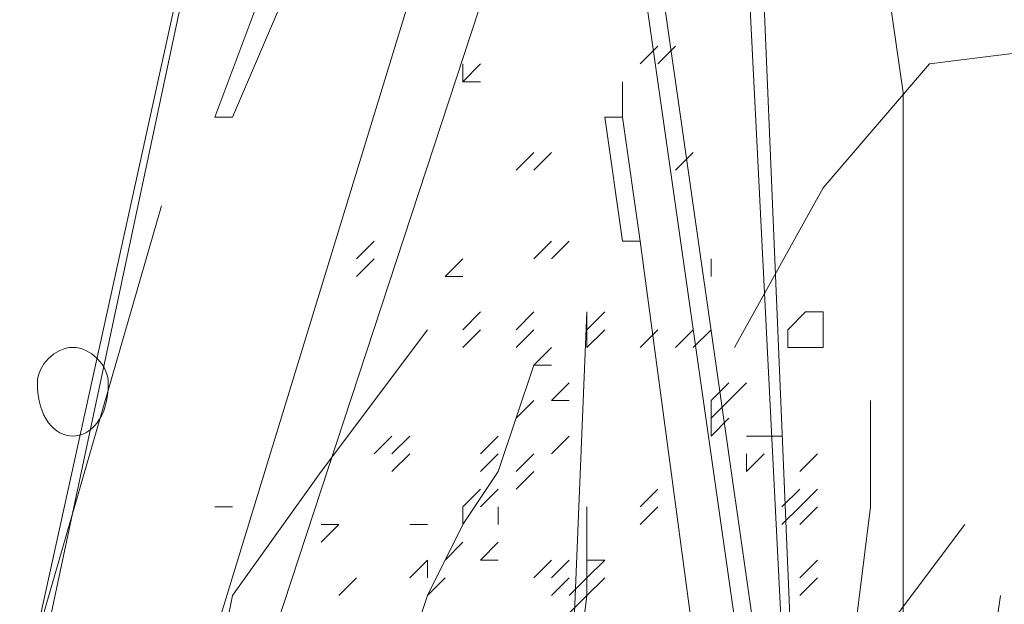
# Model space of a CAD drawing. Header units: millimetres. Extents: x 14400 to 93787, y -21104 to 39413.
# Tile 318 of 328: x 63034.65 to 63043.84, y 19728.54 to 19734. Entities that reach past the tile are written whole.
import ezdxf

# ---------------------------------------------------------------- set-up
doc = ezdxf.new("R2010")
doc.units = ezdxf.units.MM
doc.layers.add('_MODUS - zielen', color=66, linetype='Continuous', lineweight=9)

msp = doc.modelspace()

# ---------------------------------------------------------------- linework, layer by layer
at = {"layer": '_MODUS - zielen', "transparency": 33554687}
for p, q in [((63042.89556, 19733.32197), (63041.13684, 19745.49684)), ((63042.89556, 19727.60482), (63042.89556, 19733.32197))]:
    msp.add_line(p, q, dxfattribs=at)
for points in [[(63037.79412, 19741.86016), (63032.66475, 19718.52981), (63032.66475, 19718.52981)], [(63037.79412, 19741.86016), (63032.83022, 19718.52981), (63032.83022, 19718.52981)], [(63041.10339, 19740.70192), (63033.823, 19718.52981), (63033.823, 19718.52981)], [(63041.10339, 19740.70192), (63033.823, 19718.52981), (63033.823, 19718.52981)], [(63041.26885, 19738.0545), (63042.26163, 19718.36435), (63041.43432, 19738.0545)], [(63040.44153, 19734.57977), (63042.75802, 19718.36435), (63042.75802, 19718.36435)], [(63040.607, 19734.57977), (63042.92349, 19718.36435), (63042.92349, 19718.36435)], [(63037.13227, 19734.24884), (63036.9668, 19734.4143), (63036.47041, 19733.0906), (63036.63588, 19733.0906)], [(63037.13227, 19734.24884), (63036.63588, 19733.0906), (63036.63588, 19733.0906)], [(63040.44153, 19733.58699), (63040.607, 19733.75245), (63040.607, 19733.75245)], [(63040.44153, 19733.58699), (63040.607, 19733.75245), (63040.607, 19733.75245)], [(63040.607, 19733.58699), (63040.77246, 19733.75245), (63040.77246, 19733.75245)], [(63045.78985, 19732.59421), (63046.12078, 19733.58699), (63044.46614, 19733.75245), (63043.14244, 19733.58699), (63042.14966, 19732.42874), (63041.32234, 19730.93957)], [(63038.7869, 19733.42152), (63038.7869, 19733.58699), (63038.7869, 19733.58699)], [(63038.7869, 19733.42152), (63038.95236, 19733.58699), (63038.95236, 19733.58699)], [(63038.7869, 19733.42152), (63038.95236, 19733.42152), (63038.95236, 19733.42152)], [(63038.7869, 19733.42152), (63038.95236, 19733.42152), (63038.95236, 19733.42152)], [(63040.27607, 19733.42152), (63040.27607, 19733.0906), (63040.27607, 19733.0906)], [(63040.27607, 19733.0906), (63040.11061, 19733.0906), (63040.27607, 19731.93235), (63040.44153, 19731.93235)], [(63040.27607, 19733.0906), (63040.44153, 19731.93235), (63040.44153, 19731.93235)], [(63039.28329, 19732.59421), (63039.44875, 19732.75967), (63039.44875, 19732.75967)], [(63039.28329, 19732.59421), (63039.44875, 19732.75967), (63039.44875, 19732.75967)], [(63039.44875, 19732.59421), (63039.61422, 19732.75967), (63039.61422, 19732.75967)], [(63040.77246, 19732.59421), (63040.93793, 19732.75967), (63040.93793, 19732.75967)], [(63037.79412, 19731.76689), (63037.95958, 19731.93235), (63037.95958, 19731.93235)], [(63037.79412, 19731.76689), (63037.95958, 19731.93235), (63037.95958, 19731.93235)], [(63037.79412, 19731.76689), (63037.95958, 19731.93235), (63037.95958, 19731.93235)], [(63037.79412, 19731.76689), (63037.95958, 19731.93235), (63037.95958, 19731.93235)], [(63039.44875, 19731.76689), (63039.61422, 19731.93235), (63039.61422, 19731.93235)], [(63039.44875, 19731.76689), (63039.61422, 19731.93235), (63039.61422, 19731.93235)], [(63039.61422, 19731.76689), (63039.77968, 19731.93235), (63039.77968, 19731.93235)], [(63037.79412, 19731.60143), (63037.95958, 19731.76689), (63037.95958, 19731.76689)], [(63038.62144, 19731.60143), (63038.7869, 19731.76689), (63038.7869, 19731.76689)], [(63038.62144, 19731.60143), (63038.7869, 19731.76689), (63038.7869, 19731.76689)], [(63041.10339, 19731.60143), (63041.10339, 19731.76689), (63041.10339, 19731.76689)], [(63038.62144, 19731.60143), (63038.7869, 19731.60143), (63038.7869, 19731.60143)], [(63038.7869, 19731.10504), (63038.95236, 19731.2705), (63038.95236, 19731.2705)], [(63039.28329, 19731.10504), (63039.44875, 19731.2705), (63039.44875, 19731.2705)], [(63039.28329, 19731.10504), (63039.44875, 19731.2705), (63039.44875, 19731.2705)], [(63039.44875, 19719.19167), (63039.94514, 19731.2705), (63039.94514, 19731.2705)], [(63039.94514, 19731.10504), (63039.94514, 19731.2705), (63039.94514, 19731.2705)], [(63039.94514, 19731.10504), (63040.11061, 19731.2705), (63040.11061, 19731.2705)], [(63039.94514, 19731.10504), (63039.94514, 19731.2705), (63039.94514, 19731.2705)], [(63039.94514, 19731.10504), (63039.94514, 19731.2705), (63039.94514, 19731.2705)], [(63039.94514, 19731.10504), (63039.94514, 19731.2705), (63039.94514, 19731.2705)], [(63039.94514, 19731.10504), (63040.11061, 19731.2705), (63040.11061, 19731.2705)], [(63039.94514, 19731.10504), (63039.94514, 19731.2705), (63039.94514, 19731.2705)], [(63035.1467, 19725.14835), (63036.13948, 19726.47206), (63036.47041, 19727.79577), (63036.63588, 19728.62308), (63037.46319, 19729.78133), (63038.45597, 19731.10504)], [(63038.7869, 19730.93957), (63038.95236, 19731.10504), (63038.95236, 19731.10504)], [(63039.28329, 19730.93957), (63039.44875, 19731.10504), (63039.44875, 19731.10504)], [(63039.94514, 19730.93957), (63040.11061, 19731.10504), (63040.11061, 19731.10504)], [(63039.94514, 19730.93957), (63039.94514, 19731.10504), (63039.94514, 19731.10504)], [(63039.94514, 19730.93957), (63039.94514, 19731.10504), (63039.94514, 19731.10504)], [(63039.94514, 19730.93957), (63039.94514, 19731.10504), (63039.94514, 19731.10504)], [(63039.94514, 19730.93957), (63039.94514, 19731.10504), (63039.94514, 19731.10504)], [(63039.94514, 19730.93957), (63039.94514, 19731.10504), (63039.94514, 19731.10504)], [(63040.44153, 19730.93957), (63040.607, 19731.10504), (63040.607, 19731.10504)], [(63040.77246, 19730.93957), (63040.93793, 19731.10504), (63040.93793, 19731.10504)], [(63040.77246, 19730.93957), (63040.93793, 19731.10504), (63040.93793, 19731.10504)], [(63040.77246, 19730.93957), (63040.93793, 19731.10504), (63040.93793, 19731.10504)], [(63040.77246, 19730.93957), (63040.93793, 19731.10504), (63040.93793, 19731.10504)], [(63040.77246, 19730.93957), (63040.93793, 19731.10504), (63040.93793, 19731.10504)], [(63040.77246, 19730.93957), (63040.93793, 19731.10504), (63040.93793, 19731.10504)], [(63040.93793, 19730.93957), (63041.10339, 19731.10504), (63041.10339, 19731.10504)], [(63040.93793, 19730.93957), (63041.10339, 19731.10504), (63041.10339, 19731.10504)], [(63040.93793, 19730.93957), (63041.10339, 19731.10504), (63041.10339, 19731.10504)], [(63039.44875, 19730.77411), (63039.61422, 19730.93957), (63039.61422, 19730.93957)], [(63037.46319, 19718.52981), (63037.29773, 19719.35713), (63037.95958, 19719.85352), (63037.62866, 19721.01176), (63037.95958, 19721.50815), (63037.29773, 19722.17001), (63037.79412, 19722.83186), (63037.62866, 19723.65918), (63037.62866, 19724.32103), (63037.62866, 19725.14835), (63037.79412, 19725.97567), (63038.12505, 19726.63752), (63038.12505, 19726.80299), (63038.12505, 19727.46484), (63038.29051, 19728.12669), (63038.45597, 19728.62308), (63038.7869, 19729.28494), (63039.11783, 19729.78133), (63039.44875, 19730.77411)], [(63039.44875, 19730.77411), (63039.61422, 19730.77411), (63039.61422, 19730.77411)], [(63039.44875, 19730.77411), (63039.61422, 19730.77411), (63039.61422, 19730.77411)], [(63039.61422, 19730.44318), (63039.77968, 19730.60864), (63039.77968, 19730.60864)], [(63041.10339, 19730.44318), (63041.26885, 19730.60864), (63041.26885, 19730.60864)], [(63041.10339, 19730.44318), (63041.26885, 19730.60864), (63041.26885, 19730.60864)], [(63041.10339, 19730.44318), (63041.26885, 19730.60864), (63041.26885, 19730.60864)], [(63041.10339, 19730.44318), (63041.26885, 19730.60864), (63041.26885, 19730.60864)], [(63041.26885, 19730.44318), (63041.43432, 19730.60864), (63041.43432, 19730.60864)], [(63041.26885, 19730.44318), (63041.43432, 19730.60864), (63041.43432, 19730.60864)], [(63041.26885, 19730.44318), (63041.43432, 19730.60864), (63041.43432, 19730.60864)], [(63039.28329, 19730.27772), (63039.44875, 19730.44318), (63039.44875, 19730.44318)], [(63039.28329, 19730.27772), (63039.44875, 19730.44318), (63039.44875, 19730.44318)], [(63039.61422, 19730.44318), (63039.77968, 19730.44318), (63039.77968, 19730.44318)], [(63040.93793, 19719.19167), (63041.10339, 19721.34269), (63041.43432, 19723.32825), (63041.93071, 19724.81742), (63041.93071, 19725.97567), (63042.26163, 19727.29938), (63042.4271, 19728.12669), (63042.59256, 19729.4504), (63042.59256, 19730.44318)], [(63041.10339, 19730.27772), (63041.10339, 19730.44318), (63041.10339, 19730.44318)], [(63041.10339, 19730.27772), (63041.26885, 19730.44318), (63041.26885, 19730.44318)], [(63041.10339, 19730.27772), (63041.10339, 19730.44318), (63041.10339, 19730.44318)], [(63041.10339, 19730.11225), (63041.26885, 19730.27772), (63041.26885, 19730.27772)], [(63041.10339, 19730.11225), (63041.10339, 19730.27772), (63041.10339, 19730.27772)], [(63037.95958, 19729.94679), (63038.12505, 19730.11225), (63038.12505, 19730.11225)], [(63037.95958, 19729.94679), (63038.12505, 19730.11225), (63038.12505, 19730.11225)], [(63038.12505, 19729.94679), (63038.29051, 19730.11225), (63038.29051, 19730.11225)], [(63038.12505, 19729.94679), (63038.29051, 19730.11225), (63038.29051, 19730.11225)], [(63038.95236, 19729.94679), (63039.11783, 19730.11225), (63039.11783, 19730.11225)], [(63039.61422, 19729.94679), (63039.77968, 19730.11225), (63039.77968, 19730.11225)], [(63041.43432, 19730.11225), (63041.59978, 19730.11225), (63041.59978, 19730.11225)], [(63041.43432, 19730.11225), (63041.59978, 19730.11225), (63041.59978, 19730.11225)], [(63041.59978, 19730.11225), (63041.76524, 19730.11225), (63041.76524, 19730.11225)], [(63038.12505, 19729.78133), (63038.29051, 19729.94679), (63038.29051, 19729.94679)], [(63038.95236, 19729.78133), (63039.11783, 19729.94679), (63039.11783, 19729.94679)], [(63039.28329, 19729.78133), (63039.44875, 19729.94679), (63039.44875, 19729.94679)], [(63041.43432, 19729.78133), (63041.43432, 19729.94679), (63041.43432, 19729.94679)], [(63041.43432, 19729.78133), (63041.59978, 19729.94679), (63041.59978, 19729.94679)], [(63041.43432, 19729.78133), (63041.43432, 19729.94679), (63041.43432, 19729.94679)], [(63041.43432, 19729.78133), (63041.43432, 19729.94679), (63041.43432, 19729.94679)], [(63041.93071, 19729.78133), (63042.09617, 19729.94679), (63042.09617, 19729.94679)], [(63039.28329, 19729.61586), (63039.44875, 19729.78133), (63039.44875, 19729.78133)], [(63038.7869, 19729.4504), (63038.95236, 19729.61586), (63038.95236, 19729.61586)], [(63038.7869, 19729.4504), (63038.95236, 19729.61586), (63038.95236, 19729.61586)], [(63038.95236, 19729.4504), (63039.11783, 19729.61586), (63039.11783, 19729.61586)], [(63040.44153, 19729.4504), (63040.607, 19729.61586), (63040.607, 19729.61586)], [(63041.76524, 19729.4504), (63041.93071, 19729.61586), (63041.93071, 19729.61586)], [(63041.76524, 19729.4504), (63041.93071, 19729.61586), (63041.93071, 19729.61586)], [(63041.76524, 19729.4504), (63041.93071, 19729.61586), (63041.93071, 19729.61586)], [(63041.93071, 19729.4504), (63042.09617, 19729.61586), (63042.09617, 19729.61586)], [(63036.63588, 19729.4504), (63036.47041, 19729.4504), (63036.47041, 19729.4504)], [(63038.12505, 19718.36435), (63038.45597, 19720.51537), (63038.7869, 19722.50094), (63039.28329, 19723.99011), (63039.28329, 19725.14835), (63039.61422, 19726.47206), (63039.77968, 19727.29938), (63039.94514, 19728.62308), (63039.94514, 19729.4504)], [(63038.7869, 19729.28494), (63038.7869, 19729.4504), (63038.7869, 19729.4504)], [(63039.11783, 19729.28494), (63039.11783, 19729.4504), (63039.11783, 19729.4504)], [(63040.44153, 19729.28494), (63040.607, 19729.4504), (63040.607, 19729.4504)], [(63040.44153, 19729.28494), (63040.607, 19729.4504), (63040.607, 19729.4504)], [(63041.76524, 19729.28494), (63041.93071, 19729.4504), (63041.93071, 19729.4504)], [(63041.76524, 19729.28494), (63041.93071, 19729.4504), (63041.93071, 19729.4504)], [(63041.76524, 19729.28494), (63041.93071, 19729.4504), (63041.93071, 19729.4504)], [(63041.76524, 19729.28494), (63041.93071, 19729.4504), (63041.93071, 19729.4504)], [(63041.76524, 19729.28494), (63041.93071, 19729.4504), (63041.93071, 19729.4504)], [(63041.93071, 19729.28494), (63042.09617, 19729.4504), (63042.09617, 19729.4504)], [(63041.93071, 19729.28494), (63042.09617, 19729.4504), (63042.09617, 19729.4504)], [(63037.46319, 19729.11947), (63037.62866, 19729.28494), (63037.62866, 19729.28494)], [(63037.46319, 19729.28494), (63037.62866, 19729.28494), (63037.62866, 19729.28494)], [(63037.46319, 19729.11947), (63037.62866, 19729.28494), (63037.62866, 19729.28494)], [(63038.45597, 19729.28494), (63038.29051, 19729.28494), (63038.29051, 19729.28494)], [(63043.47336, 19729.28494), (63042.48058, 19727.96123), (63041.65327, 19726.63752)], [(63038.62144, 19728.95401), (63038.7869, 19729.11947), (63038.7869, 19729.11947)], [(63038.95236, 19728.95401), (63039.11783, 19729.11947), (63039.11783, 19729.11947)], [(63038.29051, 19728.78855), (63038.45597, 19728.95401), (63038.45597, 19728.95401)], [(63038.29051, 19728.78855), (63038.45597, 19728.95401), (63038.45597, 19728.95401)], [(63038.45597, 19728.78855), (63038.45597, 19728.95401), (63038.45597, 19728.95401)], [(63038.95236, 19728.95401), (63039.11783, 19728.95401), (63039.11783, 19728.95401)], [(63039.44875, 19728.78855), (63039.61422, 19728.95401), (63039.61422, 19728.95401)], [(63039.61422, 19728.78855), (63039.77968, 19728.95401), (63039.77968, 19728.95401)], [(63039.61422, 19728.78855), (63039.77968, 19728.95401), (63039.77968, 19728.95401)], [(63039.94514, 19728.78855), (63039.94514, 19728.95401), (63039.94514, 19728.95401)], [(63039.94514, 19728.95401), (63040.11061, 19728.95401), (63040.11061, 19728.95401)], [(63039.94514, 19728.78855), (63040.11061, 19728.95401), (63040.11061, 19728.95401)], [(63039.94514, 19728.78855), (63039.94514, 19728.95401), (63039.94514, 19728.95401)], [(63039.94514, 19728.95401), (63040.11061, 19728.95401), (63040.11061, 19728.95401)], [(63039.94514, 19728.78855), (63039.94514, 19728.95401), (63039.94514, 19728.95401)], [(63039.94514, 19728.95401), (63040.11061, 19728.95401), (63040.11061, 19728.95401)], [(63039.94514, 19728.78855), (63040.11061, 19728.95401), (63040.11061, 19728.95401)], [(63039.94514, 19728.78855), (63039.94514, 19728.95401), (63039.94514, 19728.95401)], [(63039.94514, 19728.95401), (63040.11061, 19728.95401), (63040.11061, 19728.95401)], [(63039.94514, 19728.78855), (63040.11061, 19728.95401), (63040.11061, 19728.95401)], [(63039.94514, 19728.95401), (63040.11061, 19728.95401), (63040.11061, 19728.95401)], [(63041.93071, 19728.78855), (63042.09617, 19728.95401), (63042.09617, 19728.95401)], [(63041.93071, 19728.78855), (63042.09617, 19728.95401), (63042.09617, 19728.95401)], [(63037.62866, 19728.62308), (63037.79412, 19728.78855), (63037.79412, 19728.78855)], [(63038.45597, 19728.62308), (63038.62144, 19728.78855), (63038.62144, 19728.78855)], [(63038.45597, 19728.62308), (63038.62144, 19728.78855), (63038.62144, 19728.78855)], [(63038.45597, 19728.62308), (63038.62144, 19728.78855), (63038.62144, 19728.78855)], [(63038.45597, 19728.62308), (63038.62144, 19728.78855), (63038.62144, 19728.78855)], [(63039.61422, 19728.62308), (63039.77968, 19728.78855), (63039.77968, 19728.78855)], [(63039.77968, 19728.62308), (63039.94514, 19728.78855), (63039.94514, 19728.78855)], [(63039.77968, 19728.62308), (63039.94514, 19728.78855), (63039.94514, 19728.78855)], [(63039.77968, 19728.62308), (63039.94514, 19728.78855), (63039.94514, 19728.78855)], [(63039.94514, 19728.62308), (63040.11061, 19728.78855), (63040.11061, 19728.78855)], [(63039.94514, 19728.62308), (63039.94514, 19728.78855), (63039.94514, 19728.78855)], [(63041.93071, 19728.62308), (63042.09617, 19728.78855), (63042.09617, 19728.78855)], [(63039.77968, 19728.45762), (63039.94514, 19728.62308), (63039.94514, 19728.62308)], [(63043.80429, 19728.62308), (63043.63883, 19727.46484), (63041.98419, 19726.3066), (63041.15688, 19724.81742)]]:
    msp.add_lwpolyline(points, dxfattribs=at)
for points in [[(63033.49207, 19718.52981), (63039.11783, 19736.89626)], [(63032.0029, 19718.52981), (63035.97402, 19732.26328)], [(63042.26163, 19718.36435), (63040.44153, 19731.93235)], [(63042.14966, 19731.2705), (63042.14966, 19731.2705), (63042.14966, 19731.10504), (63042.14966, 19730.93957), (63042.14966, 19730.93957), (63041.98419, 19730.93957), (63041.98419, 19730.93957), (63041.81873, 19730.93957), (63041.81873, 19730.93957), (63041.81873, 19731.10504), (63041.98419, 19731.2705), (63041.98419, 19731.2705)]]:
    msp.add_lwpolyline(points, close=True, dxfattribs=at)
msp.add_open_spline([(63034.81578, 19730.60864), (63034.81578, 19730.77411), (63034.98124, 19730.93957), (63035.1467, 19730.93957), (63035.1467, 19730.93957), (63035.31217, 19730.93957), (63035.47763, 19730.77411), (63035.47763, 19730.60864), (63035.47763, 19730.60864), (63035.47763, 19730.27772), (63035.31217, 19730.11225), (63035.1467, 19730.11225), (63035.1467, 19730.11225), (63034.98124, 19730.11225), (63034.81578, 19730.27772), (63034.81578, 19730.60864)], degree=3, knots=[0, 0, 0, 0, 0.0625, 0.0625, 0.0625, 0.062501, 0.125, 0.125, 0.125, 0.125001, 0.1875, 0.1875, 0.1875, 0.187501, 1, 1, 1, 1], dxfattribs=at)

doc.saveas('drawing.dxf')
